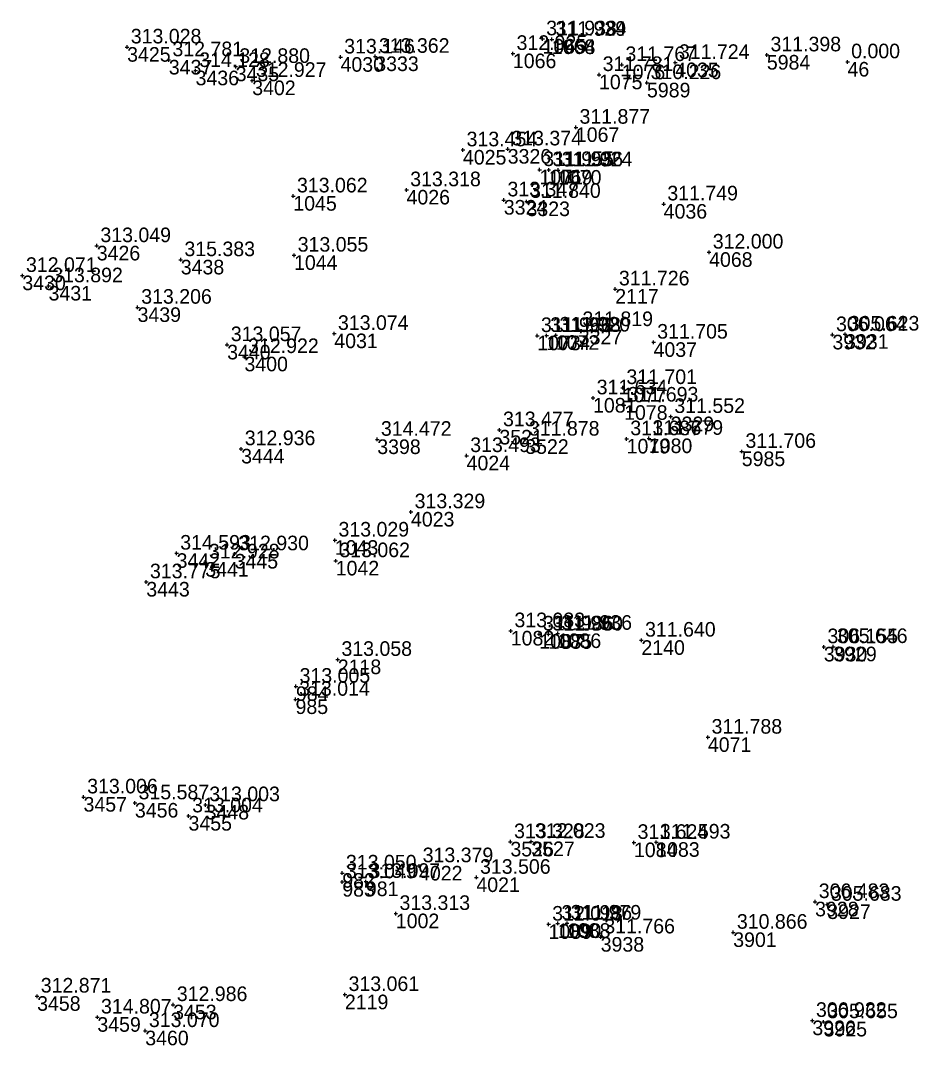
# Model space of a CAD drawing. Extents: x -829398 to -819400, y -1074439 to -1067977.
# Drawn here: x -820489.7 to -820415.9, y -1068234.3 to -1068150 of the extents above; entities that cross this region are included whole.
import ezdxf

# ---------------------------------------------------------------- set-up
doc = ezdxf.new("R2010")
doc.units = 0
for name, color, linetype in [('Vrstva 60', 7, 'Continuous'), ('Vrstva 61', 7, 'Continuous'), ('Čísla bodů_doměření_2012', 7, 'Continuous')]:
    doc.layers.add(name, color=color, linetype=linetype)

# ---------------------------------------------------------------- blocks, each defined once
blk = doc.blocks.new('BOD')
at = {"layer": 'Čísla bodů_doměření_2012'}
for p, q in [((-0.15, 0), (0.15, 0)), ((0, -0.15), (0, 0.15))]:
    blk.add_line(p, q, dxfattribs=at)

msp = doc.modelspace()

# ---------------------------------------------------------------- block references
at = {"layer": 'Vrstva 60'}
for p in [(-820446.787, -1068151.532), (-820446.019, -1068151.57), (-820446.018, -1068151.571), (-820480.918, -1068152.2), (-820477.494, -1068153.252), (-820463.383, -1068153.025), (-820460.532, -1068152.97), (-820449.223, -1068152.733), (-820428.359, -1068152.849), (-820421.73, -1068153.42), (-820475.295, -1068154.138), (-820471.998, -1068153.803), (-820440.277, -1068153.65), (-820435.882, -1068153.474), (-820470.64, -1068154.95), (-820442.149, -1068154.469), (-820438.207, -1068155.133), (-820444.051, -1068158.8), (-820453.328, -1068160.658), (-820449.65, -1068160.582), (-820447.032, -1068162.28), (-820446.271, -1068162.301), (-820445.514, -1068162.309), (-820457.96, -1068163.94), (-820467.264, -1068164.448), (-820449.971, -1068164.773), (-820448.106, -1068164.895), (-820436.835, -1068165.104), (-820483.414, -1068168.538), (-820467.205, -1068169.316), (-820433.101, -1068169.066), (-820476.512, -1068169.689), (-820489.528, -1068170.985), (-820487.371, -1068171.836), (-820440.814, -1068172.092), (-820480.061, -1068173.598), (-820463.897, -1068175.753), (-820447.219, -1068175.928), (-820446.459, -1068175.918), (-820445.696, -1068175.888), (-820443.81, -1068175.439), (-820422.974, -1068175.853), (-820421.93, -1068175.806), (-820472.7, -1068176.675), (-820437.667, -1068176.469), (-820471.278, -1068177.656), (-820440.199, -1068180.203), (-820442.639, -1068181.048), (-820440.087, -1068181.645), (-820436.257, -1068182.58), (-820450.333, -1068183.671), (-820460.367, -1068184.457), (-820448.209, -1068184.445), (-820439.878, -1068184.412), (-820438.052, -1068184.379), (-820471.552, -1068185.231), (-820430.418, -1068185.449), (-820453.028, -1068185.796), (-820457.597, -1068190.417), (-820463.851, -1068192.741), (-820476.855, -1068193.817), (-820472.084, -1068193.871), (-820474.496, -1068194.54), (-820463.782, -1068194.439), (-820479.342, -1068196.173), (-820449.398, -1068200.197), (-820447.053, -1068200.464), (-820446.287, -1068200.47), (-820445.536, -1068200.406), (-820438.665, -1068200.968), (-820423.677, -1068201.511), (-820422.899, -1068201.496), (-820463.611, -1068202.552), (-820467.05, -1068204.76), (-820467.082, -1068205.83), (-820433.203, -1068208.947), (-820484.501, -1068213.858), (-820480.279, -1068214.345), (-820474.467, -1068214.5), (-820475.874, -1068215.417), (-820449.427, -1068217.54), (-820447.715, -1068217.515), (-820439.279, -1068217.598), (-820437.448, -1068217.572), (-820456.936, -1068219.518), (-820463.241, -1068220.114), (-820463.24, -1068220.843), (-820461.303, -1068220.804), (-820452.223, -1068220.467), (-820424.395, -1068222.466), (-820423.394, -1068222.685), (-820458.841, -1068223.442), (-820444.778, -1068224.235), (-820446.295, -1068224.319), (-820445.535, -1068224.248), (-820431.121, -1068224.985), (-820442.01, -1068225.369), (-820463.026, -1068230.105), (-820488.314, -1068230.233), (-820477.137, -1068230.932), (-820483.365, -1068231.956), (-820424.621, -1068232.235), (-820423.698, -1068232.34), (-820479.431, -1068233.069)]:
    msp.add_blockref('BOD', p, dxfattribs=at)

# ---------------------------------------------------------------- texts
for s, p in [('1065', (-820446.787, -1068152.732)), ('1064', (-820446.019, -1068152.77)), ('1068', (-820446.018, -1068152.771)), ('3425', (-820480.918, -1068153.4)), ('3437', (-820477.494, -1068154.452)), ('4030', (-820463.383, -1068154.225)), ('3333', (-820460.532, -1068154.17)), ('1066', (-820449.223, -1068153.933)), ('5984', (-820428.359, -1068154.049)), ('3436', (-820475.295, -1068155.338)), ('3435', (-820471.998, -1068155.003)), ('1076', (-820440.277, -1068154.85)), ('4035', (-820435.882, -1068154.674)), ('46', (-820421.73, -1068154.62)), ('3402', (-820470.64, -1068156.15)), ('1075', (-820442.149, -1068155.669)), ('5989', (-820438.207, -1068156.333)), ('1067', (-820444.051, -1068160)), ('4025', (-820453.328, -1068161.858)), ('3326', (-820449.65, -1068161.782)), ('1071', (-820447.032, -1068163.48)), ('1069', (-820446.271, -1068163.501)), ('1070', (-820445.514, -1068163.509)), ('4026', (-820457.96, -1068165.14)), ('1045', (-820467.264, -1068165.648)), ('3324', (-820449.971, -1068165.973)), ('3323', (-820448.106, -1068166.095)), ('4036', (-820436.835, -1068166.304)), ('3426', (-820483.414, -1068169.738)), ('1044', (-820467.205, -1068170.516)), ('4068', (-820433.101, -1068170.266)), ('3438', (-820476.512, -1068170.889)), ('3430', (-820489.528, -1068172.185)), ('3431', (-820487.371, -1068173.036)), ('2117', (-820440.814, -1068173.292)), ('3439', (-820480.061, -1068174.798)), ('4031', (-820463.897, -1068176.953)), ('1073', (-820447.219, -1068177.128)), ('1074', (-820446.459, -1068177.118)), ('1072', (-820445.696, -1068177.088)), ('3327', (-820443.81, -1068176.639)), ('3932', (-820422.974, -1068177.053)), ('3931', (-820421.93, -1068177.006)), ('3440', (-820472.7, -1068177.875)), ('4037', (-820437.667, -1068177.669)), ('3400', (-820471.278, -1068178.856)), ('1077', (-820440.199, -1068181.403)), ('1081', (-820442.639, -1068182.248)), ('1078', (-820440.087, -1068182.845)), ('3329', (-820436.257, -1068183.78)), ('3398', (-820460.367, -1068185.657)), ('3521', (-820450.333, -1068184.871)), ('3522', (-820448.209, -1068185.645)), ('1079', (-820439.878, -1068185.612)), ('1080', (-820438.052, -1068185.579)), ('3444', (-820471.552, -1068186.431)), ('4024', (-820453.028, -1068186.996)), ('5985', (-820430.418, -1068186.649)), ('4023', (-820457.597, -1068191.617)), ('1043', (-820463.851, -1068193.941)), ('3442', (-820476.855, -1068195.017)), ('3441', (-820474.496, -1068195.74)), ('3445', (-820472.084, -1068195.071)), ('1042', (-820463.782, -1068195.639)), ('3443', (-820479.342, -1068197.373)), ('1082', (-820449.398, -1068201.397)), ('1087', (-820447.053, -1068201.664)), ('1085', (-820446.287, -1068201.67)), ('1086', (-820445.536, -1068201.606)), ('2140', (-820438.665, -1068202.168)), ('3930', (-820423.677, -1068202.711)), ('3929', (-820422.899, -1068202.696)), ('2118', (-820463.611, -1068203.752)), ('984', (-820467.05, -1068205.96)), ('985', (-820467.082, -1068207.03)), ('4071', (-820433.203, -1068210.147)), ('3457', (-820484.501, -1068215.058)), ('3456', (-820480.279, -1068215.545)), ('3448', (-820474.467, -1068215.7)), ('3455', (-820475.874, -1068216.617)), ('3526', (-820449.427, -1068218.74)), ('3527', (-820447.715, -1068218.715)), ('1084', (-820439.279, -1068218.798)), ('1083', (-820437.448, -1068218.772)), ('4022', (-820456.936, -1068220.718)), ('982', (-820463.241, -1068221.314)), ('4021', (-820452.223, -1068221.667)), ('983', (-820463.24, -1068222.043)), ('981', (-820461.303, -1068222.004)), ('3928', (-820424.395, -1068223.666)), ('3927', (-820423.394, -1068223.885)), ('1002', (-820458.841, -1068224.642)), ('1089', (-820446.295, -1068225.519)), ('1090', (-820445.535, -1068225.448)), ('1088', (-820444.778, -1068225.435)), ('3938', (-820442.01, -1068226.569)), ('3901', (-820431.121, -1068226.185)), ('3458', (-820488.314, -1068231.433)), ('2119', (-820463.026, -1068231.305)), ('3453', (-820477.137, -1068232.132)), ('3459', (-820483.365, -1068233.156)), ('3926', (-820424.621, -1068233.435)), ('3925', (-820423.698, -1068233.54)), ('3460', (-820479.431, -1068234.269))]:
    msp.add_text(s, height=1.2, dxfattribs=at).set_placement(p)
at = {"layer": 'Vrstva 61'}
for s, p in [('313.028', (-820480.618, -1068151.9)), ('311.938', (-820446.487, -1068151.232)), ('311.934', (-820445.719, -1068151.27)), ('311.929', (-820445.718, -1068151.271)), ('313.146', (-820463.083, -1068152.725)), ('313.362', (-820460.232, -1068152.67)), ('312.925', (-820448.923, -1068152.433)), ('311.398', (-820428.059, -1068152.549)), ('312.781', (-820477.194, -1068152.952)), ('312.880', (-820471.698, -1068153.503)), ('311.767', (-820439.977, -1068153.35)), ('311.724', (-820435.582, -1068153.174)), ('0.000', (-820421.43, -1068153.12)), ('314.128', (-820474.995, -1068153.838)), ('311.781', (-820441.849, -1068154.169)), ('312.927', (-820470.34, -1068154.65)), ('310.226', (-820437.907, -1068154.833)), ('311.877', (-820443.751, -1068158.5)), ('313.454', (-820453.028, -1068160.358)), ('313.374', (-820449.35, -1068160.282)), ('311.955', (-820446.732, -1068161.98)), ('311.936', (-820445.971, -1068162.001)), ('311.924', (-820445.214, -1068162.009)), ('313.318', (-820457.66, -1068163.64)), ('313.062', (-820466.964, -1068164.148)), ('313.347', (-820449.671, -1068164.473)), ('311.840', (-820447.806, -1068164.595)), ('311.749', (-820436.535, -1068164.804)), ('313.049', (-820483.114, -1068168.238)), ('312.000', (-820432.801, -1068168.766)), ('315.383', (-820476.212, -1068169.389)), ('313.055', (-820466.905, -1068169.016)), ('312.071', (-820489.228, -1068170.685)), ('313.892', (-820487.071, -1068171.536)), ('311.726', (-820440.514, -1068171.792)), ('313.206', (-820479.761, -1068173.298)), ('313.074', (-820463.597, -1068175.453)), ('311.920', (-820445.396, -1068175.588)), ('311.819', (-820443.51, -1068175.139)), ('306.064', (-820422.674, -1068175.553)), ('305.623', (-820421.63, -1068175.506)), ('313.057', (-820472.4, -1068176.375)), ('311.966', (-820446.919, -1068175.628)), ('311.938', (-820446.159, -1068175.618)), ('311.705', (-820437.367, -1068176.169)), ('312.922', (-820470.978, -1068177.356)), ('311.701', (-820439.899, -1068179.903)), ('311.634', (-820442.339, -1068180.748)), ('311.693', (-820439.787, -1068181.345)), ('311.552', (-820435.957, -1068182.28)), ('313.477', (-820450.033, -1068183.371)), ('314.472', (-820460.067, -1068184.157)), ('311.878', (-820447.909, -1068184.145)), ('311.687', (-820439.578, -1068184.112)), ('311.679', (-820437.752, -1068184.079)), ('312.936', (-820471.252, -1068184.931)), ('313.493', (-820452.728, -1068185.496)), ('311.706', (-820430.118, -1068185.149)), ('313.329', (-820457.297, -1068190.117)), ('313.029', (-820463.551, -1068192.441)), ('314.593', (-820476.555, -1068193.517)), ('312.930', (-820471.784, -1068193.571)), ('312.928', (-820474.196, -1068194.24)), ('313.062', (-820463.482, -1068194.139)), ('313.775', (-820479.042, -1068195.873)), ('313.083', (-820449.098, -1068199.897)), ('311.986', (-820446.753, -1068200.164)), ('311.960', (-820445.987, -1068200.17)), ('311.936', (-820445.236, -1068200.106)), ('311.640', (-820438.365, -1068200.668)), ('306.155', (-820423.377, -1068201.211)), ('305.646', (-820422.599, -1068201.196)), ('313.058', (-820463.311, -1068202.252)), ('313.005', (-820466.75, -1068204.46)), ('313.014', (-820466.782, -1068205.53)), ('311.788', (-820432.903, -1068208.647)), ('313.006', (-820484.201, -1068213.558)), ('315.587', (-820479.979, -1068214.045)), ('313.003', (-820474.167, -1068214.2)), ('313.004', (-820475.574, -1068215.117)), ('313.328', (-820449.127, -1068217.24)), ('312.023', (-820447.415, -1068217.215)), ('311.624', (-820438.979, -1068217.298)), ('311.593', (-820437.148, -1068217.272)), ('313.379', (-820456.636, -1068219.218)), ('313.050', (-820462.941, -1068219.814)), ('313.506', (-820451.923, -1068220.167)), ('313.049', (-820462.94, -1068220.543)), ('313.097', (-820461.003, -1068220.504)), ('306.483', (-820424.095, -1068222.166)), ('305.683', (-820423.094, -1068222.385)), ('313.313', (-820458.541, -1068223.142)), ('312.013', (-820445.995, -1068224.019)), ('311.986', (-820445.235, -1068223.948)), ('311.979', (-820444.478, -1068223.935)), ('311.766', (-820441.71, -1068225.069)), ('310.866', (-820430.821, -1068224.685)), ('312.871', (-820488.014, -1068229.933)), ('313.061', (-820462.726, -1068229.805)), ('312.986', (-820476.837, -1068230.632)), ('314.807', (-820483.065, -1068231.656)), ('306.932', (-820424.321, -1068231.935)), ('305.655', (-820423.398, -1068232.04)), ('313.070', (-820479.131, -1068232.769))]:
    msp.add_text(s, height=1.2, dxfattribs=at).set_placement(p)

doc.saveas('drawing.dxf')
